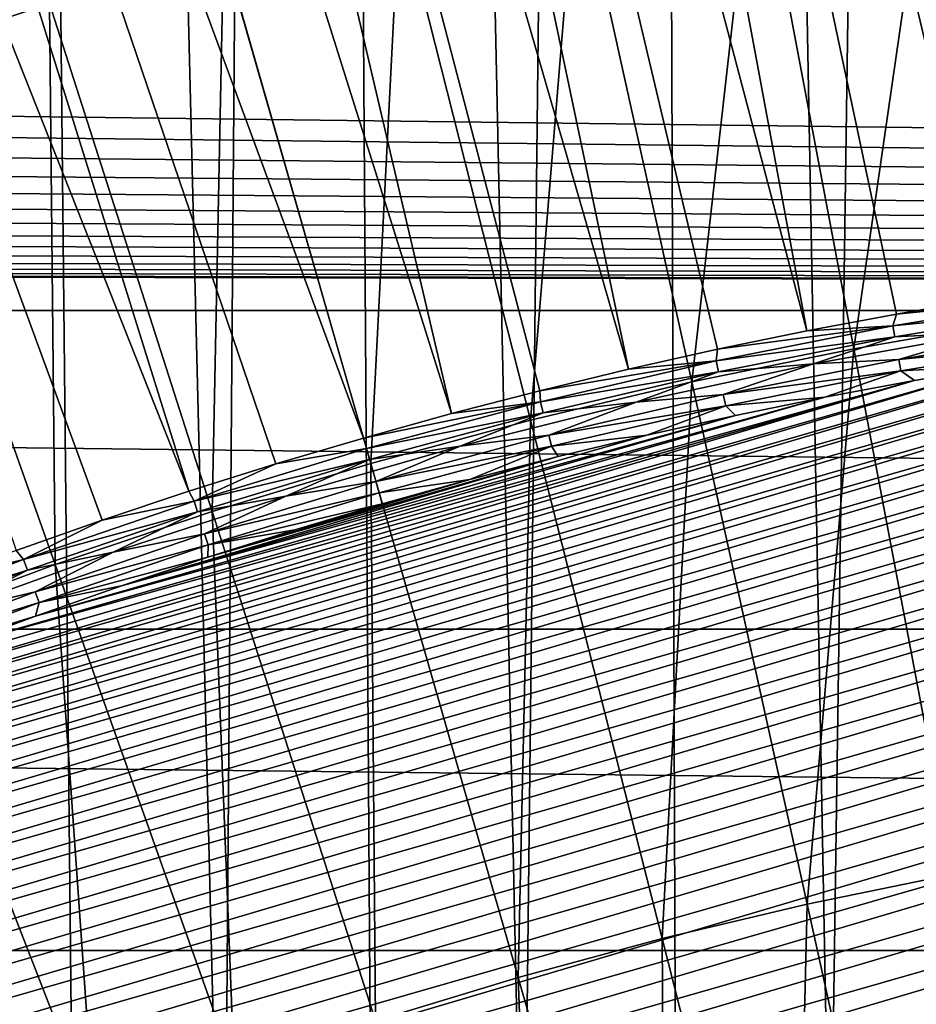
# Model space of a CAD drawing. Header units: millimetres. Extents: x -50 to 50, y -50 to 50.
# Tile 361 of 562: x -3.7 to -1.9, y 9.3 to 11.2. Entities that reach past the tile are written whole.
import ezdxf

# ---------------------------------------------------------------- set-up
doc = ezdxf.new("R2010")
doc.units = ezdxf.units.MM
doc.header["$LTSCALE"] = 65.185185
for name, color, linetype in [('1', 7, 'CONTINUOUS'), ('2', 7, 'CONTINUOUS'), ('36', 7, 'CONTINUOUS'), ('87', 7, 'CONTINUOUS'), ('89', 7, 'CONTINUOUS'), ('91', 7, 'CONTINUOUS'), ('92', 7, 'CONTINUOUS')]:
    doc.layers.add(name, color=color, linetype=linetype)

msp = doc.modelspace()

# ---------------------------------------------------------------- linework, layer by layer
at = {"layer": '1', "color": 7, "linetype": 'Continuous', "true_color": 0xf5f5f5}
for points in [[(27.2459, 10.6406), (-21.8121, 11.2566), (26.991, 11.2716), (27.2459, 10.6406)], [(-21.8946, 11.1894), (-21.8121, 11.2566), (27.2459, 10.6406), (-21.8946, 11.1894)], [(-21.9804, 11.1264), (-21.8946, 11.1894), (27.2459, 10.6406), (-21.9804, 11.1264)], [(-22.0692, 11.0679), (-21.9804, 11.1264), (27.2459, 10.6406), (-22.0692, 11.0679)], [(-22.1609, 11.0139), (-22.0692, 11.0679), (27.2459, 10.6406), (-22.1609, 11.0139)], [(-22.2552, 10.9646), (-22.1609, 11.0139), (27.2459, 10.6406), (-22.2552, 10.9646)], [(-22.3519, 10.9202), (-22.2552, 10.9646), (27.2459, 10.6406), (-22.3519, 10.9202)], [(-22.4507, 10.8807), (-22.3519, 10.9202), (27.2459, 10.6406), (-22.4507, 10.8807)], [(-22.5513, 10.8463), (-22.4507, 10.8807), (27.2459, 10.6406), (-22.5513, 10.8463)], [(-22.6536, 10.817), (-22.5513, 10.8463), (27.2459, 10.6406), (-22.6536, 10.817)], [(-22.7572, 10.793), (-22.6536, 10.817), (27.2459, 10.6406), (-22.7572, 10.793)], [(-22.862, 10.7742), (-22.7572, 10.793), (27.2459, 10.6406), (-22.862, 10.7742)], [(-22.9675, 10.7608), (-22.862, 10.7742), (27.2459, 10.6406), (-22.9675, 10.7608)], [(-23.18, 10.75), (27.2459, 10.6406), (-27.2459, 10.6406), (-23.18, 10.75)], [(-23.18, 10.75), (-23.0737, 10.7527), (27.2459, 10.6406), (-23.18, 10.75)], [(-23.0737, 10.7527), (-22.9675, 10.7608), (27.2459, 10.6406), (-23.0737, 10.7527)], [(-27.2459, 10.6406), (27.4862, 10.0036), (-27.4862, 10.0036), (-27.2459, 10.6406)], [(27.2459, 10.6406), (27.4862, 10.0036), (-27.2459, 10.6406), (27.2459, 10.6406)], [(-27.4862, 10.0036), (27.7115, 9.3614), (-27.7115, 9.3614), (-27.4862, 10.0036)], [(27.4862, 10.0036), (27.7115, 9.3614), (-27.4862, 10.0036), (27.4862, 10.0036)], [(-27.7115, 9.3614), (27.9218, 8.714), (-27.9218, 8.714), (-27.7115, 9.3614)], [(27.7115, 9.3614), (27.9218, 8.714), (-27.7115, 9.3614), (27.7115, 9.3614)]]:
    msp.add_3dface(points, dxfattribs=at)
at = {"layer": '2', "color": 7, "linetype": 'Continuous', "true_color": 0xf5f5f5}
for points in [[(-2.4271, 29.1491, 4.3), (-2.0469, 8.7641, 4.3), (-1.7537, 29.1974, 4.3), (-2.4271, 29.1491, 4.3)], [(-2.0469, 8.7641, 4.3), (-1.7363, 8.8309, 4.3), (-1.7537, 29.1974, 4.3), (-2.0469, 8.7641, 4.3)], [(-3.0991, 29.0854, 4.3), (-2.6601, 8.5979, 4.3), (-2.4271, 29.1491, 4.3), (-3.0991, 29.0854, 4.3)], [(-2.6601, 8.5979, 4.3), (-2.3549, 8.6865, 4.3), (-2.4271, 29.1491, 4.3), (-2.6601, 8.5979, 4.3)], [(-2.3549, 8.6865, 4.3), (-2.0469, 8.7641, 4.3), (-2.4271, 29.1491, 4.3), (-2.3549, 8.6865, 4.3)], [(-3.7696, 29.0061, 4.3), (-3.2599, 8.3889, 4.3), (-3.0991, 29.0854, 4.3), (-3.7696, 29.0061, 4.3)], [(-3.2599, 8.3889, 4.3), (-2.9618, 8.4987, 4.3), (-3.0991, 29.0854, 4.3), (-3.2599, 8.3889, 4.3)], [(-2.9618, 8.4987, 4.3), (-2.6601, 8.5979, 4.3), (-3.0991, 29.0854, 4.3), (-2.9618, 8.4987, 4.3)], [(-3.8435, 8.138, 4.3), (-3.5539, 8.2686, 4.3), (-3.7696, 29.0061, 4.3), (-3.8435, 8.138, 4.3)], [(-3.5539, 8.2686, 4.3), (-3.2599, 8.3889, 4.3), (-3.7696, 29.0061, 4.3), (-3.5539, 8.2686, 4.3)]]:
    msp.add_3dface(points, dxfattribs=at)
at = {"layer": '36', "color": 15, "linetype": 'Continuous', "true_color": 0xaf503c}
for points in [[(-3.9524, 11.1384, -16.6071), (-3.9323, 12.2681, -16.4302), (-3.6076, 11.2547, -16.6071), (-3.9524, 11.1384, -16.6071)], [(-2.1975, 11.6125, -16.6071), (-1.839, 11.6746, -16.6071), (-1.9994, 10.5645, -16.7687), (-2.1975, 11.6125, -16.6071)], [(-1.9994, 10.5645, -16.7687), (-1.839, 11.6746, -16.6071), (-1.6732, 10.621, -16.7687), (-1.9994, 10.5645, -16.7687)], [(-2.554, 11.5394, -16.6071), (-2.1975, 11.6125, -16.6071), (-2.3237, 10.498, -16.7687), (-2.554, 11.5394, -16.6071)], [(-2.3237, 10.498, -16.7687), (-2.1975, 11.6125, -16.6071), (-1.9994, 10.5645, -16.7687), (-2.3237, 10.498, -16.7687)], [(-2.9081, 11.4553, -16.6071), (-2.554, 11.5394, -16.6071), (-2.6458, 10.4216, -16.7687), (-2.9081, 11.4553, -16.6071)], [(-2.6458, 10.4216, -16.7687), (-2.554, 11.5394, -16.6071), (-2.3237, 10.498, -16.7687), (-2.6458, 10.4216, -16.7687)], [(-3.2594, 11.3604, -16.6071), (-2.9081, 11.4553, -16.6071), (-2.9654, 10.3352, -16.7687), (-3.2594, 11.3604, -16.6071)], [(-2.9654, 10.3352, -16.7687), (-2.9081, 11.4553, -16.6071), (-2.6458, 10.4216, -16.7687), (-2.9654, 10.3352, -16.7687)], [(-3.6076, 11.2547, -16.6071), (-3.2594, 11.3604, -16.6071), (-3.2822, 10.2391, -16.7687), (-3.6076, 11.2547, -16.6071)], [(-3.2822, 10.2391, -16.7687), (-3.2594, 11.3604, -16.6071), (-2.9654, 10.3352, -16.7687), (-3.2822, 10.2391, -16.7687)], [(-3.9524, 11.1384, -16.6071), (-3.6076, 11.2547, -16.6071), (-3.5959, 10.1332, -16.7687), (-3.9524, 11.1384, -16.6071)], [(-3.5959, 10.1332, -16.7687), (-3.6076, 11.2547, -16.6071), (-3.2822, 10.2391, -16.7687), (-3.5959, 10.1332, -16.7687)], [(-3.9062, 10.0178, -16.7687), (-3.9524, 11.1384, -16.6071), (-3.5959, 10.1332, -16.7687), (-3.9062, 10.0178, -16.7687)], [(-1.9994, 10.5645, -16.7687), (-1.6732, 10.621, -16.7687), (-1.8009, 9.5144, -16.9151), (-1.9994, 10.5645, -16.7687)], [(-2.3237, 10.498, -16.7687), (-1.9994, 10.5645, -16.7687), (-2.0929, 9.4545, -16.9151), (-2.3237, 10.498, -16.7687)], [(-2.0929, 9.4545, -16.9151), (-1.9994, 10.5645, -16.7687), (-1.8009, 9.5144, -16.9151), (-2.0929, 9.4545, -16.9151)], [(-2.6458, 10.4216, -16.7687), (-2.3237, 10.498, -16.7687), (-2.383, 9.3857, -16.9151), (-2.6458, 10.4216, -16.7687)], [(-2.383, 9.3857, -16.9151), (-2.3237, 10.498, -16.7687), (-2.0929, 9.4545, -16.9151), (-2.383, 9.3857, -16.9151)], [(-2.9654, 10.3352, -16.7687), (-2.6458, 10.4216, -16.7687), (-2.6708, 9.3079, -16.9151), (-2.9654, 10.3352, -16.7687)], [(-2.6708, 9.3079, -16.9151), (-2.6458, 10.4216, -16.7687), (-2.383, 9.3857, -16.9151), (-2.6708, 9.3079, -16.9151)], [(-3.2822, 10.2391, -16.7687), (-2.9654, 10.3352, -16.7687), (-2.9561, 9.2213, -16.9151), (-3.2822, 10.2391, -16.7687)], [(-2.9561, 9.2213, -16.9151), (-2.9654, 10.3352, -16.7687), (-2.6708, 9.3079, -16.9151), (-2.9561, 9.2213, -16.9151)], [(-3.5959, 10.1332, -16.7687), (-3.2822, 10.2391, -16.7687), (-3.2386, 9.126, -16.9151), (-3.5959, 10.1332, -16.7687)], [(-3.2386, 9.126, -16.9151), (-3.2822, 10.2391, -16.7687), (-2.9561, 9.2213, -16.9151), (-3.2386, 9.126, -16.9151)], [(-3.9062, 10.0178, -16.7687), (-3.5959, 10.1332, -16.7687), (-3.5181, 9.022, -16.9151), (-3.9062, 10.0178, -16.7687)], [(-3.5181, 9.022, -16.9151), (-3.5959, 10.1332, -16.7687), (-3.2386, 9.126, -16.9151), (-3.5181, 9.022, -16.9151)], [(-3.7941, 8.9095, -16.9151), (-3.9062, 10.0178, -16.7687), (-3.5181, 9.022, -16.9151), (-3.7941, 8.9095, -16.9151)], [(-2.0929, 9.4545, -16.9151), (-1.8009, 9.5144, -16.9151), (-1.8617, 8.4091, -17.0461), (-2.0929, 9.4545, -16.9151)], [(-2.383, 9.3857, -16.9151), (-2.0929, 9.4545, -16.9151), (-2.1197, 8.3478, -17.0461), (-2.383, 9.3857, -16.9151)], [(-2.1197, 8.3478, -17.0461), (-2.0929, 9.4545, -16.9151), (-1.8617, 8.4091, -17.0461), (-2.1197, 8.3478, -17.0461)], [(-2.6708, 9.3079, -16.9151), (-2.383, 9.3857, -16.9151), (-2.3757, 8.2787, -17.0461), (-2.6708, 9.3079, -16.9151)], [(-2.3757, 8.2787, -17.0461), (-2.383, 9.3857, -16.9151), (-2.1197, 8.3478, -17.0461), (-2.3757, 8.2787, -17.0461)], [(-2.9561, 9.2213, -16.9151), (-2.6708, 9.3079, -16.9151), (-2.6295, 8.2017, -17.0461), (-2.9561, 9.2213, -16.9151)], [(-2.6295, 8.2017, -17.0461), (-2.6708, 9.3079, -16.9151), (-2.3757, 8.2787, -17.0461), (-2.6295, 8.2017, -17.0461)]]:
    msp.add_3dface(points, dxfattribs=at)
at = {"layer": '87', "color": 250, "linetype": 'Continuous', "true_color": 0x1c1c1c}
for points in [[(-2.3448, 17.7708, -9.3843), (-1.1921, 10.7386, -11.9759), (-1.8172, 17.8324, -9.3843), (-2.3448, 17.7708, -9.3843)], [(-2.8703, 17.6936, -9.3843), (-1.5541, 10.6923, -11.9759), (-2.3448, 17.7708, -9.3843), (-2.8703, 17.6936, -9.3843)], [(-1.5541, 10.6923, -11.9759), (-1.3733, 10.717, -11.9759), (-2.3448, 17.7708, -9.3843), (-1.5541, 10.6923, -11.9759)], [(-1.3733, 10.717, -11.9759), (-1.1921, 10.7386, -11.9759), (-2.3448, 17.7708, -9.3843), (-1.3733, 10.717, -11.9759)], [(-3.3933, 17.6009, -9.3843), (-1.7344, 10.6646, -11.9759), (-2.8703, 17.6936, -9.3843), (-3.3933, 17.6009, -9.3843)], [(-1.7344, 10.6646, -11.9759), (-1.5541, 10.6923, -11.9759), (-2.8703, 17.6936, -9.3843), (-1.7344, 10.6646, -11.9759)], [(-3.9133, 17.4927, -9.3843), (-2.0935, 10.6, -11.9759), (-3.3933, 17.6009, -9.3843), (-3.9133, 17.4927, -9.3843)], [(-1.9142, 10.6338, -11.9759), (-1.7344, 10.6646, -11.9759), (-3.3933, 17.6009, -9.3843), (-1.9142, 10.6338, -11.9759)], [(-2.0935, 10.6, -11.9759), (-1.9142, 10.6338, -11.9759), (-3.3933, 17.6009, -9.3843), (-2.0935, 10.6, -11.9759)], [(-4.4299, 17.3691, -9.3843), (-2.4502, 10.5234, -11.9759), (-3.9133, 17.4927, -9.3843), (-4.4299, 17.3691, -9.3843)], [(-2.2722, 10.5632, -11.9759), (-2.0935, 10.6, -11.9759), (-3.9133, 17.4927, -9.3843), (-2.2722, 10.5632, -11.9759)], [(-2.4502, 10.5234, -11.9759), (-2.2722, 10.5632, -11.9759), (-3.9133, 17.4927, -9.3843), (-2.4502, 10.5234, -11.9759)], [(-4.9425, 17.2303, -9.3843), (-2.8042, 10.4347, -11.9759), (-4.4299, 17.3691, -9.3843), (-4.9425, 17.2303, -9.3843)], [(-2.6276, 10.4805, -11.9759), (-2.4502, 10.5234, -11.9759), (-4.4299, 17.3691, -9.3843), (-2.6276, 10.4805, -11.9759)], [(-2.8042, 10.4347, -11.9759), (-2.6276, 10.4805, -11.9759), (-4.4299, 17.3691, -9.3843), (-2.8042, 10.4347, -11.9759)], [(-5.4509, 17.0763, -9.3843), (-2.98, 10.3859, -11.9759), (-4.9425, 17.2303, -9.3843), (-5.4509, 17.0763, -9.3843)], [(-2.98, 10.3859, -11.9759), (-2.8042, 10.4347, -11.9759), (-4.9425, 17.2303, -9.3843), (-2.98, 10.3859, -11.9759)], [(-5.9545, 16.9074, -9.3843), (-3.3289, 10.2794, -11.9759), (-5.4509, 17.0763, -9.3843), (-5.9545, 16.9074, -9.3843)], [(-3.3289, 10.2794, -11.9759), (-3.1549, 10.3341, -11.9759), (-5.4509, 17.0763, -9.3843), (-3.3289, 10.2794, -11.9759)], [(-3.1549, 10.3341, -11.9759), (-2.98, 10.3859, -11.9759), (-5.4509, 17.0763, -9.3843), (-3.1549, 10.3341, -11.9759)], [(-3.502, 10.2218, -11.9759), (-3.3289, 10.2794, -11.9759), (-5.9545, 16.9074, -9.3843), (-3.502, 10.2218, -11.9759)], [(-3.6741, 10.1612, -11.9759), (-3.502, 10.2218, -11.9759), (-5.9545, 16.9074, -9.3843), (-3.6741, 10.1612, -11.9759)]]:
    msp.add_3dface(points, dxfattribs=at)
at = {"layer": '89', "color": 250, "linetype": 'Continuous', "true_color": 0x1c1c1c}
for points in [[(0.1152, 10.6669, -12), (-5.9055, 8.885, -12), (0.2972, 10.6633, -12), (0.1152, 10.6669, -12)], [(-5.753, 8.9844, -12), (-5.9055, 8.885, -12), (0.1152, 10.6669, -12), (-5.753, 8.9844, -12)], [(-5.599, 9.0812, -12), (-5.753, 8.9844, -12), (-0.0668, 10.6673, -12), (-5.599, 9.0812, -12)], [(-0.0668, 10.6673, -12), (-5.753, 8.9844, -12), (0.1152, 10.6669, -12), (-0.0668, 10.6673, -12)], [(-0.2489, 10.6647, -12), (-5.599, 9.0812, -12), (-0.0668, 10.6673, -12), (-0.2489, 10.6647, -12)], [(-6.0563, 8.7829, -12), (-6.2053, 8.6783, -12), (0.4792, 10.6566, -12), (-6.0563, 8.7829, -12)], [(0.4792, 10.6566, -12), (-6.2053, 8.6783, -12), (0.661, 10.6469, -12), (0.4792, 10.6566, -12)], [(-5.9055, 8.885, -12), (-6.0563, 8.7829, -12), (0.2972, 10.6633, -12), (-5.9055, 8.885, -12)], [(0.2972, 10.6633, -12), (-6.0563, 8.7829, -12), (0.4792, 10.6566, -12), (0.2972, 10.6633, -12)], [(-5.4432, 9.1754, -12), (-5.599, 9.0812, -12), (-0.2489, 10.6647, -12), (-5.4432, 9.1754, -12)], [(-0.431, 10.6589, -12), (-5.4432, 9.1754, -12), (-0.2489, 10.6647, -12), (-0.431, 10.6589, -12)], [(-5.2858, 9.2669, -12), (-5.4432, 9.1754, -12), (-0.431, 10.6589, -12), (-5.2858, 9.2669, -12)], [(-0.6128, 10.6501, -12), (-5.2858, 9.2669, -12), (-0.431, 10.6589, -12), (-0.6128, 10.6501, -12)], [(-5.127, 9.3557, -12), (-5.2858, 9.2669, -12), (-0.6128, 10.6501, -12), (-5.127, 9.3557, -12)], [(-0.7945, 10.6381, -12), (-5.127, 9.3557, -12), (-0.6128, 10.6501, -12), (-0.7945, 10.6381, -12)], [(-6.3524, 8.5712, -12), (-6.4977, 8.4615, -12), (0.8426, 10.634, -12), (-6.3524, 8.5712, -12)], [(0.8426, 10.634, -12), (-6.4977, 8.4615, -12), (1.0239, 10.618, -12), (0.8426, 10.634, -12)], [(-6.2053, 8.6783, -12), (-6.3524, 8.5712, -12), (0.661, 10.6469, -12), (-6.2053, 8.6783, -12)], [(0.661, 10.6469, -12), (-6.3524, 8.5712, -12), (0.8426, 10.634, -12), (0.661, 10.6469, -12)], [(-4.9667, 9.4418, -12), (-5.127, 9.3557, -12), (-0.7945, 10.6381, -12), (-4.9667, 9.4418, -12)], [(-0.9761, 10.623, -12), (-4.9667, 9.4418, -12), (-0.7945, 10.6381, -12), (-0.9761, 10.623, -12)], [(-6.4977, 8.4615, -12), (-6.6412, 8.3494, -12), (1.0239, 10.618, -12), (-6.4977, 8.4615, -12)], [(1.0239, 10.618, -12), (-6.6412, 8.3494, -12), (1.205, 10.5989, -12), (1.0239, 10.618, -12)], [(-4.8048, 9.5252, -12), (-4.9667, 9.4418, -12), (-0.9761, 10.623, -12), (-4.8048, 9.5252, -12)], [(-1.1573, 10.6048, -12), (-4.8048, 9.5252, -12), (-0.9761, 10.623, -12), (-1.1573, 10.6048, -12)], [(1.205, 10.5989, -12), (-6.7827, 8.2349, -12), (1.3857, 10.5768, -12), (1.205, 10.5989, -12)], [(-6.6412, 8.3494, -12), (-6.7827, 8.2349, -12), (1.205, 10.5989, -12), (-6.6412, 8.3494, -12)], [(-4.6415, 9.6058, -12), (-4.8048, 9.5252, -12), (-1.1573, 10.6048, -12), (-4.6415, 9.6058, -12)], [(-1.3382, 10.5836, -12), (-4.6415, 9.6058, -12), (-1.1573, 10.6048, -12), (-1.3382, 10.5836, -12)], [(1.3857, 10.5768, -12), (-6.9222, 8.118, -12), (1.5659, 10.5516, -12), (1.3857, 10.5768, -12)], [(-6.7827, 8.2349, -12), (-6.9222, 8.118, -12), (1.3857, 10.5768, -12), (-6.7827, 8.2349, -12)], [(-4.477, 9.6835, -12), (-4.6415, 9.6058, -12), (-1.3382, 10.5836, -12), (-4.477, 9.6835, -12)], [(-1.5187, 10.5592, -12), (-4.477, 9.6835, -12), (-1.3382, 10.5836, -12), (-1.5187, 10.5592, -12)], [(1.5659, 10.5516, -12), (-7.0597, 7.9987, -12), (1.7457, 10.5232, -12), (1.5659, 10.5516, -12)], [(-6.9222, 8.118, -12), (-7.0597, 7.9987, -12), (1.5659, 10.5516, -12), (-6.9222, 8.118, -12)], [(-4.3111, 9.7585, -12), (-4.477, 9.6835, -12), (-1.5187, 10.5592, -12), (-4.3111, 9.7585, -12)], [(-1.6989, 10.5318, -12), (-4.3111, 9.7585, -12), (-1.5187, 10.5592, -12), (-1.6989, 10.5318, -12)], [(-4.1438, 9.8307, -12), (-4.3111, 9.7585, -12), (-1.6989, 10.5318, -12), (-4.1438, 9.8307, -12)], [(-1.8785, 10.5012, -12), (-4.1438, 9.8307, -12), (-1.6989, 10.5318, -12), (-1.8785, 10.5012, -12)], [(-7.0597, 7.9987, -12), (-7.1952, 7.877, -12), (1.7457, 10.5232, -12), (-7.0597, 7.9987, -12)], [(1.7457, 10.5232, -12), (-7.1952, 7.877, -12), (1.9251, 10.4919, -12), (1.7457, 10.5232, -12)], [(-7.1952, 7.877, -12), (-7.3286, 7.7531, -12), (1.9251, 10.4919, -12), (-7.1952, 7.877, -12)], [(1.9251, 10.4919, -12), (-7.3286, 7.7531, -12), (2.1038, 10.4574, -12), (1.9251, 10.4919, -12)], [(-3.9754, 9.8999, -12), (-4.1438, 9.8307, -12), (-1.8785, 10.5012, -12), (-3.9754, 9.8999, -12)], [(-3.8059, 9.9663, -12), (-3.9754, 9.8999, -12), (-1.8785, 10.5012, -12), (-3.8059, 9.9663, -12)], [(-2.0574, 10.4677, -12), (-3.8059, 9.9663, -12), (-1.8785, 10.5012, -12), (-2.0574, 10.4677, -12)], [(-7.3286, 7.7531, -12), (-7.4598, 7.627, -12), (2.1038, 10.4574, -12), (-7.3286, 7.7531, -12)], [(2.1038, 10.4574, -12), (-7.4598, 7.627, -12), (2.2819, 10.42, -12), (2.1038, 10.4574, -12)], [(-3.6353, 10.0298, -12), (-3.8059, 9.9663, -12), (-2.0574, 10.4677, -12), (-3.6353, 10.0298, -12)], [(-2.2359, 10.4311, -12), (-3.6353, 10.0298, -12), (-2.0574, 10.4677, -12), (-2.2359, 10.4311, -12)], [(-3.4635, 10.0903, -12), (-3.6353, 10.0298, -12), (-2.2359, 10.4311, -12), (-3.4635, 10.0903, -12)], [(-2.4137, 10.3914, -12), (-3.4635, 10.0903, -12), (-2.2359, 10.4311, -12), (-2.4137, 10.3914, -12)], [(2.2819, 10.42, -12), (-7.5888, 7.4986, -12), (2.4594, 10.3795, -12), (2.2819, 10.42, -12)], [(-7.4598, 7.627, -12), (-7.5888, 7.4986, -12), (2.2819, 10.42, -12), (-7.4598, 7.627, -12)], [(-2.5908, 10.3487, -12), (-3.4635, 10.0903, -12), (-2.4137, 10.3914, -12), (-2.5908, 10.3487, -12)], [(2.4594, 10.3795, -12), (-7.7157, 7.368, -12), (2.6361, 10.3359, -12), (2.4594, 10.3795, -12)], [(-7.5888, 7.4986, -12), (-7.7157, 7.368, -12), (2.4594, 10.3795, -12), (-7.5888, 7.4986, -12)], [(2.6361, 10.3359, -12), (-7.8402, 7.2353, -12), (2.8121, 10.2894, -12), (2.6361, 10.3359, -12)], [(-7.7157, 7.368, -12), (-7.8402, 7.2353, -12), (2.6361, 10.3359, -12), (-7.7157, 7.368, -12)], [(-3.2908, 10.148, -12), (-3.4635, 10.0903, -12), (-2.5908, 10.3487, -12), (-3.2908, 10.148, -12)], [(-2.767, 10.303, -12), (-3.2908, 10.148, -12), (-2.5908, 10.3487, -12), (-2.767, 10.303, -12)], [(-3.1172, 10.2026, -12), (-3.2908, 10.148, -12), (-2.767, 10.303, -12), (-3.1172, 10.2026, -12)], [(-2.9425, 10.2543, -12), (-3.1172, 10.2026, -12), (-2.767, 10.303, -12), (-2.9425, 10.2543, -12)], [(2.8121, 10.2894, -12), (-7.9625, 7.1005, -12), (2.9872, 10.2399, -12), (2.8121, 10.2894, -12)], [(-7.8402, 7.2353, -12), (-7.9625, 7.1005, -12), (2.8121, 10.2894, -12), (-7.8402, 7.2353, -12)], [(-7.9625, 7.1005, -12), (-8.0825, 6.9636, -12), (2.9872, 10.2399, -12), (-7.9625, 7.1005, -12)], [(2.9872, 10.2399, -12), (-8.0825, 6.9636, -12), (3.1616, 10.1873, -12), (2.9872, 10.2399, -12)], [(3.1616, 10.1873, -12), (-8.2002, 6.8246, -12), (3.335, 10.1318, -12), (3.1616, 10.1873, -12)], [(-8.0825, 6.9636, -12), (-8.2002, 6.8246, -12), (3.1616, 10.1873, -12), (-8.0825, 6.9636, -12)], [(3.335, 10.1318, -12), (-8.3154, 6.6838, -12), (3.5074, 10.0734, -12), (3.335, 10.1318, -12)], [(-8.2002, 6.8246, -12), (-8.3154, 6.6838, -12), (3.335, 10.1318, -12), (-8.2002, 6.8246, -12)], [(3.5074, 10.0734, -12), (-8.4282, 6.5409, -12), (3.6788, 10.012, -12), (3.5074, 10.0734, -12)], [(-8.3154, 6.6838, -12), (-8.4282, 6.5409, -12), (3.5074, 10.0734, -12), (-8.3154, 6.6838, -12)], [(-8.4282, 6.5409, -12), (-8.5386, 6.3961, -12), (3.6788, 10.012, -12), (-8.4282, 6.5409, -12)], [(3.6788, 10.012, -12), (-8.5386, 6.3961, -12), (3.8492, 9.9477, -12), (3.6788, 10.012, -12)], [(-8.5386, 6.3961, -12), (-8.6465, 6.2495, -12), (3.8492, 9.9477, -12), (-8.5386, 6.3961, -12)], [(3.8492, 9.9477, -12), (-8.6465, 6.2495, -12), (4.0185, 9.8805, -12), (3.8492, 9.9477, -12)], [(4.0185, 9.8805, -12), (-8.7518, 6.1011, -12), (4.1864, 9.8104, -12), (4.0185, 9.8805, -12)], [(-8.6465, 6.2495, -12), (-8.7518, 6.1011, -12), (4.0185, 9.8805, -12), (-8.6465, 6.2495, -12)], [(-8.7518, 6.1011, -12), (-8.8547, 5.9508, -12), (4.1864, 9.8104, -12), (-8.7518, 6.1011, -12)], [(4.1864, 9.8104, -12), (-8.8547, 5.9508, -12), (4.3533, 9.7374, -12), (4.1864, 9.8104, -12)], [(-8.8547, 5.9508, -12), (-8.955, 5.7988, -12), (4.3533, 9.7374, -12), (-8.8547, 5.9508, -12)], [(4.3533, 9.7374, -12), (-8.955, 5.7988, -12), (4.5189, 9.6616, -12), (4.3533, 9.7374, -12)], [(4.5189, 9.6616, -12), (-9.0526, 5.6451, -12), (4.6831, 9.583, -12), (4.5189, 9.6616, -12)], [(-8.955, 5.7988, -12), (-9.0526, 5.6451, -12), (4.5189, 9.6616, -12), (-8.955, 5.7988, -12)], [(4.6831, 9.583, -12), (-9.1476, 5.4899, -12), (4.8459, 9.5017, -12), (4.6831, 9.583, -12)], [(-9.0526, 5.6451, -12), (-9.1476, 5.4899, -12), (4.6831, 9.583, -12), (-9.0526, 5.6451, -12)], [(4.8459, 9.5017, -12), (-9.2399, 5.333, -12), (5.0073, 9.4176, -12), (4.8459, 9.5017, -12)], [(-9.1476, 5.4899, -12), (-9.2399, 5.333, -12), (4.8459, 9.5017, -12), (-9.1476, 5.4899, -12)], [(-9.2399, 5.333, -12), (-9.3296, 5.1745, -12), (5.0073, 9.4176, -12), (-9.2399, 5.333, -12)], [(5.0073, 9.4176, -12), (-9.3296, 5.1745, -12), (5.1672, 9.3307, -12), (5.0073, 9.4176, -12)], [(-9.3296, 5.1745, -12), (-9.4165, 5.0145, -12), (5.1672, 9.3307, -12), (-9.3296, 5.1745, -12)], [(5.1672, 9.3307, -12), (-9.4165, 5.0145, -12), (5.3256, 9.2412, -12), (5.1672, 9.3307, -12)]]:
    msp.add_3dface(points, dxfattribs=at)
at = {"layer": '91', "color": 250, "linetype": 'Continuous', "true_color": 0x1c1c1c}
for points in [[(-1.5662, 10.6682, -11.9832), (-1.9217, 10.61, -11.9832), (-1.563, 10.646, -11.9892), (-1.5662, 10.6682, -11.9832)], [(-1.5662, 10.6682, -11.9832), (-1.9142, 10.6338, -11.9759), (-1.9217, 10.61, -11.9832), (-1.5662, 10.6682, -11.9832)], [(-1.7344, 10.6646, -11.9759), (-1.9142, 10.6338, -11.9759), (-1.5662, 10.6682, -11.9832), (-1.7344, 10.6646, -11.9759)], [(-1.9142, 10.6338, -11.9759), (-2.0935, 10.6, -11.9759), (-1.9217, 10.61, -11.9832), (-1.9142, 10.6338, -11.9759)], [(-1.563, 10.646, -11.9892), (-1.9217, 10.61, -11.9832), (-1.9177, 10.5879, -11.9892), (-1.563, 10.646, -11.9892)], [(-1.563, 10.646, -11.9892), (-1.9177, 10.5879, -11.9892), (-1.7236, 10.5981, -11.9939), (-1.563, 10.646, -11.9892)], [(-1.9217, 10.61, -11.9832), (-2.2751, 10.54, -11.9832), (-1.9177, 10.5879, -11.9892), (-1.9217, 10.61, -11.9832)], [(-1.9217, 10.61, -11.9832), (-2.2722, 10.5632, -11.9759), (-2.2751, 10.54, -11.9832), (-1.9217, 10.61, -11.9832)], [(-2.0935, 10.6, -11.9759), (-2.2722, 10.5632, -11.9759), (-1.9217, 10.61, -11.9832), (-2.0935, 10.6, -11.9759)], [(-1.7236, 10.5981, -11.9939), (-1.9177, 10.5879, -11.9892), (-2.0805, 10.534, -11.9939), (-1.7236, 10.5981, -11.9939)], [(-1.9177, 10.5879, -11.9892), (-2.2751, 10.54, -11.9832), (-2.2704, 10.518, -11.9892), (-1.9177, 10.5879, -11.9892)], [(-1.9177, 10.5879, -11.9892), (-2.2704, 10.518, -11.9892), (-2.0805, 10.534, -11.9939), (-1.9177, 10.5879, -11.9892)], [(-2.2722, 10.5632, -11.9759), (-2.4502, 10.5234, -11.9759), (-2.2751, 10.54, -11.9832), (-2.2722, 10.5632, -11.9759)], [(-2.2751, 10.54, -11.9832), (-2.6276, 10.4805, -11.9759), (-2.626, 10.4582, -11.9832), (-2.2751, 10.54, -11.9832)], [(-2.4502, 10.5234, -11.9759), (-2.6276, 10.4805, -11.9759), (-2.2751, 10.54, -11.9832), (-2.4502, 10.5234, -11.9759)], [(-2.2751, 10.54, -11.9832), (-2.626, 10.4582, -11.9832), (-2.2704, 10.518, -11.9892), (-2.2751, 10.54, -11.9832)], [(-2.0805, 10.534, -11.9939), (-2.2704, 10.518, -11.9892), (-2.435, 10.4578, -11.9939), (-2.0805, 10.534, -11.9939)], [(-2.2704, 10.518, -11.9892), (-2.626, 10.4582, -11.9832), (-2.6205, 10.4363, -11.9892), (-2.2704, 10.518, -11.9892)], [(-2.2704, 10.518, -11.9892), (-2.6205, 10.4363, -11.9892), (-2.435, 10.4578, -11.9939), (-2.2704, 10.518, -11.9892)], [(-2.6276, 10.4805, -11.9759), (-2.8042, 10.4347, -11.9759), (-2.626, 10.4582, -11.9832), (-2.6276, 10.4805, -11.9759)], [(-2.8042, 10.4347, -11.9759), (-2.98, 10.3859, -11.9759), (-2.626, 10.4582, -11.9832), (-2.8042, 10.4347, -11.9759)], [(-2.626, 10.4582, -11.9832), (-2.98, 10.3859, -11.9759), (-2.9739, 10.3647, -11.9832), (-2.626, 10.4582, -11.9832)], [(-2.626, 10.4582, -11.9832), (-2.9739, 10.3647, -11.9832), (-2.6205, 10.4363, -11.9892), (-2.626, 10.4582, -11.9832)], [(-2.435, 10.4578, -11.9939), (-2.6205, 10.4363, -11.9892), (-2.7867, 10.3697, -11.9939), (-2.435, 10.4578, -11.9939)], [(-2.6205, 10.4363, -11.9892), (-2.9739, 10.3647, -11.9832), (-2.9677, 10.343, -11.9892), (-2.6205, 10.4363, -11.9892)], [(-2.6205, 10.4363, -11.9892), (-2.9677, 10.343, -11.9892), (-2.7867, 10.3697, -11.9939), (-2.6205, 10.4363, -11.9892)], [(-2.98, 10.3859, -11.9759), (-3.1549, 10.3341, -11.9759), (-2.9739, 10.3647, -11.9832), (-2.98, 10.3859, -11.9759)], [(-2.9739, 10.3647, -11.9832), (-3.3185, 10.2596, -11.9832), (-2.9677, 10.343, -11.9892), (-2.9739, 10.3647, -11.9832)], [(-2.9739, 10.3647, -11.9832), (-3.1549, 10.3341, -11.9759), (-3.3185, 10.2596, -11.9832), (-2.9739, 10.3647, -11.9832)], [(-2.7867, 10.3697, -11.9939), (-2.9677, 10.343, -11.9892), (-3.1352, 10.2697, -11.9939), (-2.7867, 10.3697, -11.9939)], [(-3.1549, 10.3341, -11.9759), (-3.3289, 10.2794, -11.9759), (-3.3185, 10.2596, -11.9832), (-3.1549, 10.3341, -11.9759)], [(-2.9677, 10.343, -11.9892), (-3.3185, 10.2596, -11.9832), (-3.3115, 10.2382, -11.9892), (-2.9677, 10.343, -11.9892)], [(-2.9677, 10.343, -11.9892), (-3.3115, 10.2382, -11.9892), (-3.1352, 10.2697, -11.9939), (-2.9677, 10.343, -11.9892)], [(-3.3289, 10.2794, -11.9759), (-3.502, 10.2218, -11.9759), (-3.3185, 10.2596, -11.9832), (-3.3289, 10.2794, -11.9759)], [(-3.3185, 10.2596, -11.9832), (-3.6593, 10.1431, -11.9832), (-3.3115, 10.2382, -11.9892), (-3.3185, 10.2596, -11.9832)], [(-3.3185, 10.2596, -11.9832), (-3.502, 10.2218, -11.9759), (-3.6593, 10.1431, -11.9832), (-3.3185, 10.2596, -11.9832)], [(-3.1352, 10.2697, -11.9939), (-3.3115, 10.2382, -11.9892), (-3.4802, 10.158, -11.9939), (-3.1352, 10.2697, -11.9939)], [(-3.3115, 10.2382, -11.9892), (-3.6593, 10.1431, -11.9832), (-3.6517, 10.1219, -11.9892), (-3.3115, 10.2382, -11.9892)], [(-3.3115, 10.2382, -11.9892), (-3.6517, 10.1219, -11.9892), (-3.4802, 10.158, -11.9939), (-3.3115, 10.2382, -11.9892)], [(-3.502, 10.2218, -11.9759), (-3.6741, 10.1612, -11.9759), (-3.6593, 10.1431, -11.9832), (-3.502, 10.2218, -11.9759)], [(-3.6741, 10.1612, -11.9759), (-3.8452, 10.0977, -11.9759), (-3.6593, 10.1431, -11.9832), (-3.6741, 10.1612, -11.9759)], [(-3.4802, 10.158, -11.9939), (-3.6517, 10.1219, -11.9892), (-3.8212, 10.0348, -11.9939), (-3.4802, 10.158, -11.9939)], [(-3.6593, 10.1431, -11.9832), (-3.9961, 10.0152, -11.9832), (-3.6517, 10.1219, -11.9892), (-3.6593, 10.1431, -11.9832)], [(-3.6593, 10.1431, -11.9832), (-3.8452, 10.0977, -11.9759), (-3.9961, 10.0152, -11.9832), (-3.6593, 10.1431, -11.9832)], [(-3.6517, 10.1219, -11.9892), (-3.9961, 10.0152, -11.9832), (-3.9878, 9.9943, -11.9892), (-3.6517, 10.1219, -11.9892)], [(-3.6517, 10.1219, -11.9892), (-3.9878, 9.9943, -11.9892), (-3.8212, 10.0348, -11.9939), (-3.6517, 10.1219, -11.9892)]]:
    msp.add_3dface(points, dxfattribs=at)
at = {"layer": '92', "color": 250, "linetype": 'Continuous', "true_color": 0x1c1c1c}
for points in [[(-1.7236, 10.5981, -11.9939), (-2.0805, 10.534, -11.9939), (-1.9096, 10.5428, -11.9973), (-1.7236, 10.5981, -11.9939)], [(-1.5529, 10.5777, -11.9993), (-1.5563, 10.6007, -11.9973), (-1.9096, 10.5428, -11.9973), (-1.5529, 10.5777, -11.9993)], [(-1.5563, 10.6007, -11.9973), (-1.7236, 10.5981, -11.9939), (-1.9096, 10.5428, -11.9973), (-1.5563, 10.6007, -11.9973)], [(-1.9055, 10.52, -11.9993), (-1.5529, 10.5777, -11.9993), (-1.9096, 10.5428, -11.9973), (-1.9055, 10.52, -11.9993)], [(-1.9055, 10.52, -11.9993), (-1.6989, 10.5318, -12), (-1.5529, 10.5777, -11.9993), (-1.9055, 10.52, -11.9993)], [(-2.0805, 10.534, -11.9939), (-2.435, 10.4578, -11.9939), (-2.2607, 10.4732, -11.9973), (-2.0805, 10.534, -11.9939)], [(-1.9055, 10.52, -11.9993), (-1.9096, 10.5428, -11.9973), (-2.2607, 10.4732, -11.9973), (-1.9055, 10.52, -11.9993)], [(-1.9096, 10.5428, -11.9973), (-2.0805, 10.534, -11.9939), (-2.2607, 10.4732, -11.9973), (-1.9096, 10.5428, -11.9973)], [(-1.8785, 10.5012, -12), (-1.6989, 10.5318, -12), (-1.9055, 10.52, -11.9993), (-1.8785, 10.5012, -12)], [(-2.2558, 10.4505, -11.9993), (-1.9055, 10.52, -11.9993), (-2.2607, 10.4732, -11.9973), (-2.2558, 10.4505, -11.9993)], [(-2.2558, 10.4505, -11.9993), (-2.0574, 10.4677, -12), (-1.9055, 10.52, -11.9993), (-2.2558, 10.4505, -11.9993)], [(-2.0574, 10.4677, -12), (-1.8785, 10.5012, -12), (-1.9055, 10.52, -11.9993), (-2.0574, 10.4677, -12)], [(-2.2558, 10.4505, -11.9993), (-2.2607, 10.4732, -11.9973), (-2.6093, 10.3919, -11.9973), (-2.2558, 10.4505, -11.9993)], [(-2.2607, 10.4732, -11.9973), (-2.435, 10.4578, -11.9939), (-2.6093, 10.3919, -11.9973), (-2.2607, 10.4732, -11.9973)], [(-2.435, 10.4578, -11.9939), (-2.7867, 10.3697, -11.9939), (-2.6093, 10.3919, -11.9973), (-2.435, 10.4578, -11.9939)], [(-2.6037, 10.3694, -11.9993), (-2.2558, 10.4505, -11.9993), (-2.6093, 10.3919, -11.9973), (-2.6037, 10.3694, -11.9993)], [(-2.6037, 10.3694, -11.9993), (-2.4137, 10.3914, -12), (-2.2558, 10.4505, -11.9993), (-2.6037, 10.3694, -11.9993)], [(-2.4137, 10.3914, -12), (-2.2359, 10.4311, -12), (-2.2558, 10.4505, -11.9993), (-2.4137, 10.3914, -12)], [(-2.2359, 10.4311, -12), (-2.0574, 10.4677, -12), (-2.2558, 10.4505, -11.9993), (-2.2359, 10.4311, -12)], [(-2.6037, 10.3694, -11.9993), (-2.6093, 10.3919, -11.9973), (-2.955, 10.299, -11.9973), (-2.6037, 10.3694, -11.9993)], [(-2.6093, 10.3919, -11.9973), (-2.7867, 10.3697, -11.9939), (-2.955, 10.299, -11.9973), (-2.6093, 10.3919, -11.9973)], [(-2.5908, 10.3487, -12), (-2.4137, 10.3914, -12), (-2.6037, 10.3694, -11.9993), (-2.5908, 10.3487, -12)], [(-2.7867, 10.3697, -11.9939), (-3.1352, 10.2697, -11.9939), (-2.955, 10.299, -11.9973), (-2.7867, 10.3697, -11.9939)], [(-2.9486, 10.2767, -11.9993), (-2.6037, 10.3694, -11.9993), (-2.955, 10.299, -11.9973), (-2.9486, 10.2767, -11.9993)], [(-2.9486, 10.2767, -11.9993), (-2.767, 10.303, -12), (-2.6037, 10.3694, -11.9993), (-2.9486, 10.2767, -11.9993)], [(-2.767, 10.303, -12), (-2.5908, 10.3487, -12), (-2.6037, 10.3694, -11.9993), (-2.767, 10.303, -12)], [(-2.9486, 10.2767, -11.9993), (-2.955, 10.299, -11.9973), (-3.2975, 10.1946, -11.9973), (-2.9486, 10.2767, -11.9993)], [(-2.955, 10.299, -11.9973), (-3.1352, 10.2697, -11.9939), (-3.2975, 10.1946, -11.9973), (-2.955, 10.299, -11.9973)], [(-2.9425, 10.2543, -12), (-2.767, 10.303, -12), (-2.9486, 10.2767, -11.9993), (-2.9425, 10.2543, -12)], [(-3.2903, 10.1725, -11.9993), (-2.9486, 10.2767, -11.9993), (-3.2975, 10.1946, -11.9973), (-3.2903, 10.1725, -11.9993)], [(-3.2903, 10.1725, -11.9993), (-2.9425, 10.2543, -12), (-2.9486, 10.2767, -11.9993), (-3.2903, 10.1725, -11.9993)], [(-3.1352, 10.2697, -11.9939), (-3.4802, 10.158, -11.9939), (-3.2975, 10.1946, -11.9973), (-3.1352, 10.2697, -11.9939)], [(-3.1172, 10.2026, -12), (-2.9425, 10.2543, -12), (-3.2903, 10.1725, -11.9993), (-3.1172, 10.2026, -12)], [(-3.2903, 10.1725, -11.9993), (-3.2975, 10.1946, -11.9973), (-3.6362, 10.0788, -11.9973), (-3.2903, 10.1725, -11.9993)], [(-3.2975, 10.1946, -11.9973), (-3.4802, 10.158, -11.9939), (-3.6362, 10.0788, -11.9973), (-3.2975, 10.1946, -11.9973)], [(-3.2908, 10.148, -12), (-3.1172, 10.2026, -12), (-3.2903, 10.1725, -11.9993), (-3.2908, 10.148, -12)], [(-3.4802, 10.158, -11.9939), (-3.8212, 10.0348, -11.9939), (-3.6362, 10.0788, -11.9973), (-3.4802, 10.158, -11.9939)], [(-3.6283, 10.057, -11.9993), (-3.2903, 10.1725, -11.9993), (-3.6362, 10.0788, -11.9973), (-3.6283, 10.057, -11.9993)], [(-3.6283, 10.057, -11.9993), (-3.2908, 10.148, -12), (-3.2903, 10.1725, -11.9993), (-3.6283, 10.057, -11.9993)], [(-3.4635, 10.0903, -12), (-3.2908, 10.148, -12), (-3.6283, 10.057, -11.9993), (-3.4635, 10.0903, -12)], [(-3.6283, 10.057, -11.9993), (-3.6362, 10.0788, -11.9973), (-3.9708, 9.9518, -11.9973), (-3.6283, 10.057, -11.9993)], [(-3.6362, 10.0788, -11.9973), (-3.8212, 10.0348, -11.9939), (-3.9708, 9.9518, -11.9973), (-3.6362, 10.0788, -11.9973)], [(-3.6353, 10.0298, -12), (-3.4635, 10.0903, -12), (-3.6283, 10.057, -11.9993), (-3.6353, 10.0298, -12)], [(-3.9623, 9.9302, -11.9993), (-3.6283, 10.057, -11.9993), (-3.9708, 9.9518, -11.9973), (-3.9623, 9.9302, -11.9993)], [(-3.9623, 9.9302, -11.9993), (-3.6353, 10.0298, -12), (-3.6283, 10.057, -11.9993), (-3.9623, 9.9302, -11.9993)], [(-3.8059, 9.9663, -12), (-3.6353, 10.0298, -12), (-3.9623, 9.9302, -11.9993), (-3.8059, 9.9663, -12)]]:
    msp.add_3dface(points, dxfattribs=at)

doc.saveas('drawing.dxf')
